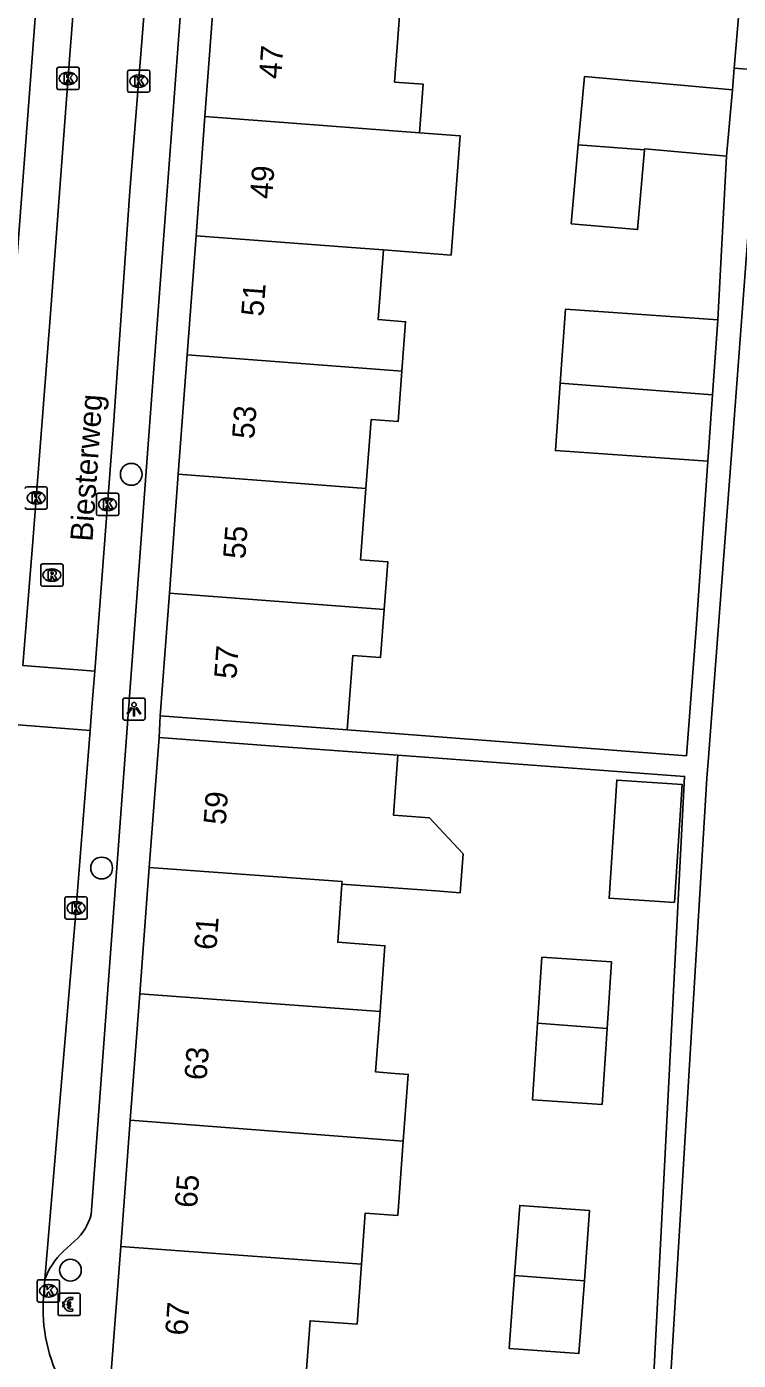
# Model space of a CAD drawing. Extents: x 161845 to 162341, y 381620 to 382158.
# Drawn here: x 161937.3 to 161969.2, y 381790.1 to 381850 of the extents above; entities that cross this region are included whole.
import ezdxf

# ---------------------------------------------------------------- set-up
doc = ezdxf.new("R2010")
doc.units = 0
for name, color, linetype in [('IMGEO_Betaalautomaat', 7, 'Continuous'), ('IMGEO_Boom', 7, 'Continuous'), ('IMGEO_Kolk', 7, 'Continuous'), ('IMGEO_Lichtpunt', 7, 'Continuous'), ('IMGEO_Openbare_ruimte_label', 7, 'Continuous'), ('IMGEO_Pand', 7, 'Continuous'), ('IMGEO_Pand_nummerreeks', 7, 'Continuous'), ('IMGEO_Rijbaan_lokaal_open', 7, 'Continuous'), ('IMGEO_Rioolput', 7, 'Continuous'), ('IMGEO_Voetpad_halfverhard', 7, 'Continuous'), ('IMGEO_Voetpad_open', 7, 'Continuous')]:
    doc.layers.add(name, color=color, linetype=linetype)

msp = doc.modelspace()

# ---------------------------------------------------------------- linework, layer by layer
at = {"layer": 'IMGEO_Betaalautomaat'}
for p, q in [((161938.707, 381792.214), (161938.707, 381793.055)), ((161938.707, 381793.055), (161938.707, 381792.214)), ((161938.782, 381793.138), (161939.623, 381793.138)), ((161939.623, 381793.138), (161938.782, 381793.138)), ((161939.369, 381792.943), (161939.352, 381792.843)), ((161939.706, 381793.064), (161939.706, 381792.223)), ((161939.706, 381792.223), (161939.706, 381793.064)), ((161938.99, 381792.602), (161938.99, 381792.67)), ((161939.111, 381792.67), (161939.111, 381792.602)), ((161939.356, 381792.437), (161939.378, 381792.35)), ((161939.632, 381792.139), (161938.791, 381792.139)), ((161938.791, 381792.139), (161939.632, 381792.139))]:
    msp.add_line(p, q, dxfattribs=at)
for points in [[(161938.99, 381792.67), (161938.921, 381792.67), (161938.921, 381792.739), (161939, 381792.739)], [(161938.995, 381792.533), (161938.921, 381792.533), (161938.921, 381792.602), (161938.99, 381792.602)], [(161939.122, 381792.739), (161939.269, 381792.739), (161939.269, 381792.67), (161939.111, 381792.67)], [(161939.111, 381792.602), (161939.269, 381792.602), (161939.269, 381792.533), (161939.125, 381792.533)]]:
    msp.add_lwpolyline(points, dxfattribs=at)
for centre, radius, start, end in [((161938.785, 381793.061), 0.0779, 92.4484, 184.28452), ((161938.785, 381793.061), 0.0779, 92.4484, 184.28452), ((161939.283, 381792.663), 0.293, 73.01398, 165.01395), ((161939.289, 381792.676), 0.179, 69.32359, 159.56827), ((161939.629, 381793.061), 0.0779, 2.4484, 94.28452), ((161939.629, 381793.061), 0.0779, 2.4484, 94.28452), ((161938.785, 381792.217), 0.0779, 182.4484, 274.28452), ((161938.785, 381792.217), 0.0779, 182.4484, 274.28452), ((161939.256, 381792.588), 0.267, 191.80956, 297.03891), ((161939.289, 381792.603), 0.179, 202.76249, 291.86925), ((161939.629, 381792.217), 0.0779, 272.4484, 4.28452), ((161939.629, 381792.217), 0.0779, 272.4484, 4.28452)]:
    msp.add_arc(centre, radius, start, end, dxfattribs=at)
at = {"layer": 'IMGEO_Boom'}
for centre in [(161941.992, 381829.892), (161940.664, 381812.223), (161939.263, 381794.173)]:
    msp.add_circle(centre, 0.489, dxfattribs=at)
at = {"layer": 'IMGEO_Kolk'}
for p, q in [((161938.659, 381847.235), (161938.659, 381848.087)), ((161938.734, 381848.161), (161939.586, 381848.161)), ((161939.147, 381847.941), (161939.172, 381847.941)), ((161939.66, 381848.087), (161939.66, 381847.235)), ((161941.828, 381847.112), (161941.828, 381847.964)), ((161941.903, 381848.038), (161942.755, 381848.038)), ((161942.829, 381847.964), (161942.829, 381847.112)), ((161939.17, 381847.381), (161939.145, 381847.381)), ((161942.339, 381847.258), (161942.314, 381847.258)), ((161942.316, 381847.818), (161942.341, 381847.818)), ((161939.586, 381847.161), (161938.734, 381847.161)), ((161942.755, 381847.038), (161941.903, 381847.038)), ((161937.299, 381829.333), (161938.151, 381829.333)), ((161937.712, 381829.113), (161937.737, 381829.113)), ((161938.225, 381829.259), (161938.225, 381828.407)), ((161940.43, 381828.119), (161940.43, 381828.971)), ((161940.505, 381829.045), (161941.357, 381829.045)), ((161940.918, 381828.825), (161940.943, 381828.825)), ((161941.431, 381828.971), (161941.431, 381828.119)), ((161938.151, 381828.333), (161937.299, 381828.333)), ((161937.735, 381828.553), (161937.71, 381828.553)), ((161940.941, 381828.265), (161940.916, 381828.265)), ((161941.357, 381828.045), (161940.505, 381828.045)), ((161939.015, 381810.004), (161939.015, 381810.856)), ((161939.09, 381810.93), (161939.942, 381810.93)), ((161940.016, 381810.856), (161940.016, 381810.004)), ((161939.526, 381810.15), (161939.501, 381810.15)), ((161939.503, 381810.71), (161939.528, 381810.71)), ((161939.942, 381809.93), (161939.09, 381809.93)), ((161937.776, 381792.819), (161937.776, 381793.671)), ((161937.851, 381793.745), (161938.703, 381793.745)), ((161938.264, 381793.525), (161938.289, 381793.525)), ((161938.777, 381793.671), (161938.777, 381792.819)), ((161938.287, 381792.965), (161938.262, 381792.965)), ((161938.703, 381792.745), (161937.851, 381792.745))]:
    msp.add_line(p, q, dxfattribs=at)
for points in [[(161938.659, 381847.235), (161938.659, 381848.087)], [(161938.734, 381848.161), (161939.586, 381848.161)], [(161938.98, 381847.861), (161939.103, 381847.861), (161939.103, 381847.71), (161939.233, 381847.861), (161939.397, 381847.861), (161939.251, 381847.71), (161939.404, 381847.461), (161939.252, 381847.461), (161939.167, 381847.625), (161939.103, 381847.558), (161939.103, 381847.461), (161938.98, 381847.461), (161938.98, 381847.861)], [(161939.66, 381848.087), (161939.66, 381847.235)], [(161941.828, 381847.112), (161941.828, 381847.964)], [(161941.903, 381848.038), (161942.755, 381848.038)], [(161942.829, 381847.964), (161942.829, 381847.112)], [(161942.149, 381847.738), (161942.272, 381847.738), (161942.272, 381847.587), (161942.402, 381847.738), (161942.566, 381847.738), (161942.42, 381847.587), (161942.573, 381847.338), (161942.421, 381847.338), (161942.336, 381847.502), (161942.272, 381847.435), (161942.272, 381847.338), (161942.149, 381847.338), (161942.149, 381847.738)], [(161939.586, 381847.161), (161938.734, 381847.161)], [(161942.755, 381847.038), (161941.903, 381847.038)], [(161937.299, 381829.333), (161938.151, 381829.333)], [(161937.545, 381829.033), (161937.668, 381829.033), (161937.668, 381828.882), (161937.798, 381829.033), (161937.962, 381829.033), (161937.816, 381828.882), (161937.969, 381828.633), (161937.817, 381828.633), (161937.732, 381828.797), (161937.668, 381828.73), (161937.668, 381828.633), (161937.545, 381828.633), (161937.545, 381829.033)], [(161938.225, 381829.259), (161938.225, 381828.407)], [(161940.43, 381828.119), (161940.43, 381828.971)], [(161940.505, 381829.045), (161941.357, 381829.045)], [(161940.751, 381828.745), (161940.874, 381828.745), (161940.874, 381828.594), (161941.004, 381828.745), (161941.168, 381828.745), (161941.022, 381828.594), (161941.175, 381828.345), (161941.023, 381828.345), (161940.938, 381828.509), (161940.874, 381828.442), (161940.874, 381828.345), (161940.751, 381828.345), (161940.751, 381828.745)], [(161941.431, 381828.971), (161941.431, 381828.119)], [(161938.151, 381828.333), (161937.299, 381828.333)], [(161941.357, 381828.045), (161940.505, 381828.045)], [(161939.015, 381810.004), (161939.015, 381810.856)], [(161939.09, 381810.93), (161939.942, 381810.93)], [(161940.016, 381810.856), (161940.016, 381810.004)], [(161939.336, 381810.63), (161939.459, 381810.63), (161939.459, 381810.479), (161939.589, 381810.63), (161939.753, 381810.63), (161939.607, 381810.479), (161939.76, 381810.23), (161939.608, 381810.23), (161939.523, 381810.394), (161939.459, 381810.327), (161939.459, 381810.23), (161939.336, 381810.23), (161939.336, 381810.63)], [(161939.942, 381809.93), (161939.09, 381809.93)], [(161937.776, 381792.819), (161937.776, 381793.671)], [(161937.851, 381793.745), (161938.703, 381793.745)], [(161938.097, 381793.445), (161938.22, 381793.445), (161938.22, 381793.294), (161938.35, 381793.445), (161938.514, 381793.445), (161938.368, 381793.294), (161938.521, 381793.045), (161938.369, 381793.045), (161938.284, 381793.209), (161938.22, 381793.142), (161938.22, 381793.045), (161938.097, 381793.045), (161938.097, 381793.445)], [(161938.777, 381793.671), (161938.777, 381792.819)], [(161938.703, 381792.745), (161937.851, 381792.745)]]:
    msp.add_lwpolyline(points, dxfattribs=at)
for centre, start, end in [((161938.736, 381848.085), 91.55205, 178.44795), ((161938.736, 381848.085), 91.55205, 178.44795), ((161939.584, 381848.085), 1.55205, 88.44795), ((161939.584, 381848.085), 1.55205, 88.44795), ((161941.905, 381847.962), 91.55205, 178.44795), ((161941.905, 381847.962), 91.55205, 178.44795), ((161942.753, 381847.962), 1.55205, 88.44795), ((161942.753, 381847.962), 1.55205, 88.44795), ((161938.736, 381847.237), 181.55205, 268.44795), ((161938.736, 381847.237), 181.55205, 268.44795), ((161939.584, 381847.237), 271.55205, 358.44795), ((161939.584, 381847.237), 271.55205, 358.44795), ((161941.905, 381847.114), 181.55205, 268.44795), ((161941.905, 381847.114), 181.55205, 268.44795), ((161942.753, 381847.114), 271.55205, 358.44795), ((161942.753, 381847.114), 271.55205, 358.44795), ((161937.301, 381829.257), 91.55205, 178.44795), ((161937.301, 381829.257), 91.55205, 178.44795), ((161938.149, 381829.257), 1.55205, 88.44795), ((161938.149, 381829.257), 1.55205, 88.44795), ((161940.507, 381828.969), 91.55205, 178.44795), ((161940.507, 381828.969), 91.55205, 178.44795), ((161941.355, 381828.969), 1.55205, 88.44795), ((161941.355, 381828.969), 1.55205, 88.44795), ((161937.301, 381828.409), 181.55205, 268.44795), ((161937.301, 381828.409), 181.55205, 268.44795), ((161938.149, 381828.409), 271.55205, 358.44795), ((161938.149, 381828.409), 271.55205, 358.44795), ((161940.507, 381828.121), 181.55205, 268.44795), ((161940.507, 381828.121), 181.55205, 268.44795), ((161941.355, 381828.121), 271.55205, 358.44795), ((161941.355, 381828.121), 271.55205, 358.44795), ((161939.092, 381810.854), 91.55205, 178.44795), ((161939.092, 381810.854), 91.55205, 178.44795), ((161939.94, 381810.854), 1.55205, 88.44795), ((161939.94, 381810.854), 1.55205, 88.44795), ((161939.092, 381810.006), 181.55205, 268.44795), ((161939.092, 381810.006), 181.55205, 268.44795), ((161939.94, 381810.006), 271.55205, 358.44795), ((161939.94, 381810.006), 271.55205, 358.44795), ((161937.853, 381793.669), 91.55205, 178.44795), ((161937.853, 381793.669), 91.55205, 178.44795), ((161938.701, 381793.669), 1.55205, 88.44795), ((161938.701, 381793.669), 1.55205, 88.44795), ((161937.853, 381792.821), 181.55205, 268.44795), ((161937.853, 381792.821), 181.55205, 268.44795), ((161938.701, 381792.821), 271.55205, 358.44795), ((161938.701, 381792.821), 271.55205, 358.44795)]:
    msp.add_arc(centre, 0.0765, start, end, dxfattribs=at)
for centre, major_axis, ratio, start_param, end_param in [((161939.146, 381847.661), (-0.387, 0.002), 0.722429, 4.712389, 7.853982), ((161939.171, 381847.661), (-0.39, 0.002), 0.717154, 1.570796, 4.712389), ((161942.315, 381847.538), (-0.387, 0.002), 0.722429, 4.712389, 7.853982), ((161942.34, 381847.538), (-0.39, 0.002), 0.717154, 1.570796, 4.712389), ((161937.711, 381828.833), (-0.387, 0.002), 0.722429, 4.712389, 7.853982), ((161937.736, 381828.833), (-0.39, 0.002), 0.717154, 1.570796, 4.712389), ((161940.917, 381828.545), (-0.387, 0.002), 0.722429, 4.712389, 7.853982), ((161940.942, 381828.545), (-0.39, 0.002), 0.717154, 1.570796, 4.712389), ((161939.502, 381810.43), (-0.387, 0.002), 0.722429, 4.712389, 7.853982), ((161939.527, 381810.43), (-0.39, 0.002), 0.717154, 1.570796, 4.712389), ((161938.263, 381793.245), (-0.387, 0.002), 0.722429, 4.712389, 7.853982), ((161938.288, 381793.245), (-0.39, 0.002), 0.717154, 1.570796, 4.712389)]:
    msp.add_ellipse(centre, major_axis=major_axis, ratio=ratio, start_param=start_param, end_param=end_param, dxfattribs=at)
at = {"layer": 'IMGEO_Lichtpunt'}
for p, q in [((161941.617, 381819.758), (161941.617, 381818.951)), ((161941.617, 381819.758), (161941.617, 381818.951)), ((161942.519, 381819.853), (161941.711, 381819.853)), ((161942.519, 381819.853), (161941.711, 381819.853)), ((161942.613, 381818.951), (161942.613, 381819.758)), ((161942.613, 381818.951), (161942.613, 381819.758)), ((161941.711, 381818.857), (161942.519, 381818.857)), ((161941.711, 381818.857), (161942.519, 381818.857))]:
    msp.add_line(p, q, dxfattribs=at)
for points in [[(161941.991, 381819.422), (161942.03, 381819.394), (161941.842, 381819.132), (161941.804, 381819.159), (161941.991, 381819.422)], [(161942.093, 381819.374), (161942.14, 381819.374), (161942.14, 381819.052), (161942.093, 381819.052), (161942.093, 381819.374)], [(161942.203, 381819.394), (161942.241, 381819.421), (161942.428, 381819.159), (161942.389, 381819.131), (161942.203, 381819.394)]]:
    msp.add_lwpolyline(points, dxfattribs=at)
msp.add_circle((161942.116, 381819.556), 0.0994, dxfattribs=at)
for centre, start, end in [((161941.711, 381819.758), 90, 180), ((161941.711, 381819.758), 90, 180), ((161942.519, 381819.758), 0, 90), ((161942.519, 381819.758), 0, 90), ((161941.711, 381818.951), 180, 270), ((161941.711, 381818.951), 180, 270), ((161942.519, 381818.951), 270, 0), ((161942.519, 381818.951), 270, 360)]:
    msp.add_arc(centre, 0.0946, start, end, dxfattribs=at)
at = {"layer": 'IMGEO_Pand'}
for points in [[(161945.302, 381845.953), (161945.701, 381851.302)], [(161954.052, 381850.665), (161953.81, 381847.498), (161955.096, 381847.4), (161954.929, 381845.219)], [(161962.057, 381844.676), (161962.329, 381847.741), (161968.975, 381847.151)], [(161968.975, 381847.151), (161968.71, 381844.168)], [(161944.903, 381840.603), (161945.302, 381845.953)], [(161945.302, 381845.953), (161954.929, 381845.219)], [(161954.929, 381845.219), (161956.756, 381845.08), (161956.348, 381839.731), (161953.312, 381839.962)], [(161965.031, 381844.449), (161964.714, 381840.877), (161961.743, 381841.141), (161962.057, 381844.676)], [(161962.057, 381844.676), (161965.031, 381844.449)], [(161968.71, 381844.168), (161965.035, 381844.495), (161965.031, 381844.449)], [(161944.504, 381835.255), (161944.903, 381840.603)], [(161944.903, 381840.603), (161952.275, 381840.041), (161953.312, 381839.962)], [(161953.312, 381839.962), (161953.073, 381836.837), (161954.307, 381836.743), (161954.137, 381834.521)], [(161961.245, 381833.979), (161961.478, 381837.302), (161968.315, 381836.822)], [(161968.315, 381836.822), (161968.079, 381833.459)], [(161944.105, 381829.905), (161944.504, 381835.255)], [(161954.137, 381834.521), (161944.504, 381835.255)], [(161954.137, 381834.521), (161953.965, 381832.26), (161952.76, 381832.352), (161952.524, 381829.263)], [(161967.869, 381830.476), (161961.032, 381830.956), (161961.245, 381833.979)], [(161968.079, 381833.459), (161961.245, 381833.979)], [(161967.869, 381830.476), (161968.079, 381833.459)], [(161943.706, 381824.556), (161944.105, 381829.905)], [(161952.524, 381829.263), (161944.105, 381829.905)], [(161952.524, 381829.263), (161952.28, 381826.06), (161953.501, 381825.967), (161953.337, 381823.822)], [(161943.294, 381819.057), (161943.706, 381824.556)], [(161943.706, 381824.556), (161953.337, 381823.822)], [(161953.337, 381823.822), (161953.173, 381821.67), (161951.94, 381821.765), (161951.685, 381818.418)], [(161943.294, 381819.057), (161948.28, 381818.677), (161951.685, 381818.418)], [(161943.238, 381818.075), (161942.8, 381812.254)], [(161953.962, 381817.283), (161948.225, 381817.707), (161943.238, 381818.075)], [(161953.962, 381817.283), (161953.763, 381814.591), (161955.384, 381814.471), (161956.886, 381812.857), (161956.757, 381811.113), (161955.662, 381811.194), (161951.45, 381811.505)], [(161963.661, 381814.293), (161963.439, 381810.866), (161966.373, 381810.676), (161966.717, 381815.978), (161963.783, 381816.169), (161963.661, 381814.293)], [(161942.8, 381812.254), (161942.374, 381806.583)], [(161951.45, 381811.505), (161951.458, 381811.612), (161942.8, 381812.254)], [(161951.45, 381811.505), (161951.257, 381808.891), (161953.379, 381808.734), (161953.161, 381805.783)], [(161960.23, 381805.259), (161960.422, 381808.222), (161963.541, 381808.02), (161963.347, 381805.028)], [(161942.374, 381806.583), (161941.947, 381800.912)], [(161953.161, 381805.783), (161942.374, 381806.583)], [(161953.161, 381805.783), (161952.961, 381803.071), (161953.829, 381803.007), (161954.424, 381802.963), (161954.202, 381799.962)], [(161963.347, 381805.028), (161963.126, 381801.614), (161960.007, 381801.816), (161960.23, 381805.259)], [(161963.347, 381805.028), (161960.23, 381805.259)], [(161941.521, 381795.241), (161941.947, 381800.912)], [(161941.947, 381800.912), (161954.202, 381799.962)], [(161954.202, 381799.962), (161953.956, 381796.631), (161952.497, 381796.739), (161952.328, 381794.439)], [(161959.194, 381793.929), (161959.426, 381797.081), (161962.56, 381796.85), (161962.328, 381793.697)], [(161941.083, 381789.42), (161941.521, 381795.241)], [(161941.521, 381795.241), (161952.328, 381794.439)], [(161952.328, 381794.439), (161952.13, 381791.752), (161950.015, 381791.908), (161949.749, 381788.319)], [(161962.328, 381793.697), (161962.087, 381790.428), (161958.953, 381790.659), (161959.194, 381793.929)], [(161962.328, 381793.697), (161959.194, 381793.929)]]:
    msp.add_lwpolyline(points, dxfattribs=at)
at = {"layer": 'IMGEO_Rijbaan_lokaal_open'}
for points in [[(161937.134, 381821.307), (161937.573, 381826.876), (161938.367, 381837.111), (161939.211, 381848.335), (161940.276, 381862.249), (161940.498, 381864.989)], [(161943.525, 381863.595), (161942.846, 381853.998), (161941.932, 381842.594), (161941.187, 381831.869), (161940.353, 381821.056)], [(161937.134, 381821.307), (161940.353, 381821.056)], [(161940.353, 381821.056), (161940.242, 381819.615), (161940.145, 381818.394)], [(161940.145, 381818.394), (161936.924, 381818.645)], [(161940.145, 381818.394), (161939.516, 381810.43), (161939.514, 381810.412), (161938.12, 381793.764)], [(161938.12, 381793.764), (161938.055, 381792.981)]]:
    msp.add_lwpolyline(points, dxfattribs=at)
msp.add_arc((161945.26, 381792.443), 7.225, 175.73327, 208.78918, dxfattribs=at)
at = {"layer": 'IMGEO_Rioolput'}
for p, q in [((161937.93, 381824.945), (161937.93, 381825.797)), ((161938.005, 381825.871), (161938.857, 381825.871)), ((161938.931, 381825.797), (161938.931, 381824.945)), ((161938.441, 381825.091), (161938.416, 381825.091)), ((161938.418, 381825.651), (161938.443, 381825.651)), ((161938.857, 381824.871), (161938.005, 381824.871))]:
    msp.add_line(p, q, dxfattribs=at)
for points in [[(161937.93, 381824.945), (161937.93, 381825.797)], [(161938.005, 381825.871), (161938.857, 381825.871)], [(161938.931, 381825.797), (161938.931, 381824.945)], [(161938.519, 381825.569), (161938.267, 381825.571), (161938.267, 381825.171)], [(161938.267, 381825.171), (161938.391, 381825.171), (161938.391, 381825.333), (161938.402, 381825.333)], [(161938.445, 381825.49), (161938.391, 381825.49), (161938.391, 381825.409)], [(161938.391, 381825.409), (161938.443, 381825.409)], [(161938.449, 381825.304), (161938.52, 381825.171), (161938.66, 381825.171), (161938.595, 381825.297)], [(161938.857, 381824.871), (161938.005, 381824.871)]]:
    msp.add_lwpolyline(points, dxfattribs=at)
for centre, radius, start, end in [((161938.007, 381825.795), 0.0765, 91.55205, 178.44795), ((161938.007, 381825.795), 0.0765, 91.55205, 178.44795), ((161938.855, 381825.795), 0.0765, 1.55205, 88.44795), ((161938.855, 381825.795), 0.0765, 1.55205, 88.44795), ((161938.401, 381825.28), 0.0533, 26.02933, 88.69889), ((161938.427, 381825.598), 0.19, 274.7715, 282.96867), ((161938.451, 381825.394), 0.0964, 77.00612, 93.18647), ((161938.465, 381825.451), 0.0378, 276.66336, 79.67722), ((161938.518, 381825.459), 0.109, 350.36119, 89.41601), ((161938.516, 381825.459), 0.112, 277.58423, 350.98172), ((161938.5, 381825.244), 0.108, 29.51342, 73.79051), ((161938.007, 381824.947), 0.0765, 181.55205, 268.44795), ((161938.007, 381824.947), 0.0765, 181.55205, 268.44795), ((161938.855, 381824.947), 0.0765, 271.55205, 358.44795), ((161938.855, 381824.947), 0.0765, 271.55205, 358.44795)]:
    msp.add_arc(centre, radius, start, end, dxfattribs=at)
for centre, major_axis, ratio, start_param, end_param in [((161938.417, 381825.371), (-0.387, 0.002), 0.722429, 4.712389, 7.853982), ((161938.442, 381825.371), (-0.39, 0.002), 0.717154, 1.570796, 4.712389)]:
    msp.add_ellipse(centre, major_axis=major_axis, ratio=ratio, start_param=start_param, end_param=end_param, dxfattribs=at)
at = {"layer": 'IMGEO_Voetpad_halfverhard'}
msp.add_lwpolyline([(161969.057, 381848.126), (161970.057, 381859.948), (161954.888, 381861.512)], dxfattribs=at)
at = {"layer": 'IMGEO_Voetpad_open'}
for points in [[(161940.195, 381796.673), (161942.802, 381831.842), (161944.324, 381852.208), (161945.318, 381864.481), (161945.36, 381864.998), (161946.016, 381869.662), (161947.051, 381876.525), (161952.548, 381903.011)], [(161938.746, 381864.322), (161938.633, 381863.026), (161936.079, 381829.424), (161933.289, 381796.723), (161932.886, 381792.721)], [(161970.22, 381848.039), (161970.088, 381846.125), (161969, 381831.764), (161967.896, 381817.185), (161967.827, 381816.258), (161966.128, 381788.286), (161965.392, 381788.344)], [(161968.975, 381847.151), (161969.057, 381848.126)], [(161969.057, 381848.126), (161970.22, 381848.039)], [(161968.315, 381836.822), (161968.71, 381844.168)], [(161951.685, 381818.418), (161966.909, 381817.26), (161967.341, 381822.957), (161967.703, 381828.106), (161967.869, 381830.476)], [(161943.238, 381818.075), (161943.294, 381819.057)], [(161965.392, 381788.344), (161966.829, 381816.332), (161953.962, 381817.283)], [(161938.934, 381795.01), (161939.461, 381795.496)]]:
    msp.add_lwpolyline(points, dxfattribs=at)
for centre, radius, start, end in [((161937.927, 381797.27), 2.345, 310.84939, 345.25368), ((161941.163, 381792.665), 3.235, 133.54416, 160.14343)]:
    msp.add_arc(centre, radius, start, end, dxfattribs=at)

# ---------------------------------------------------------------- texts
at = {"layer": 'IMGEO_Openbare_ruimte_label'}
msp.add_text('Biesterweg', height=1, rotation=86.04496, dxfattribs=at).set_placement((161940.25, 381826.855))
at = {"layer": 'IMGEO_Pand_nummerreeks'}
for s, rotation, p in [('47', 85.73207, (161948.715, 381847.616)), ('49', 85.73167, (161948.313, 381842.23)), ('51', 85.73167, (161947.919, 381836.955)), ('53', 85.73207, (161947.509, 381831.456)), ('55', 85.73207, (161947.107, 381826.069)), ('57', 85.73207, (161946.705, 381820.683)), ('59', 85.69917, (161946.231, 381814.139)), ('61', 85.69917, (161945.809, 381808.521)), ('63', 85.69917, (161945.369, 381802.677)), ('65', 85.69917, (161944.938, 381796.946)), ('67', 85.69917, (161944.507, 381791.215))]:
    msp.add_text(s, height=1, rotation=rotation, dxfattribs=at).set_placement(p)

doc.saveas('drawing.dxf')
